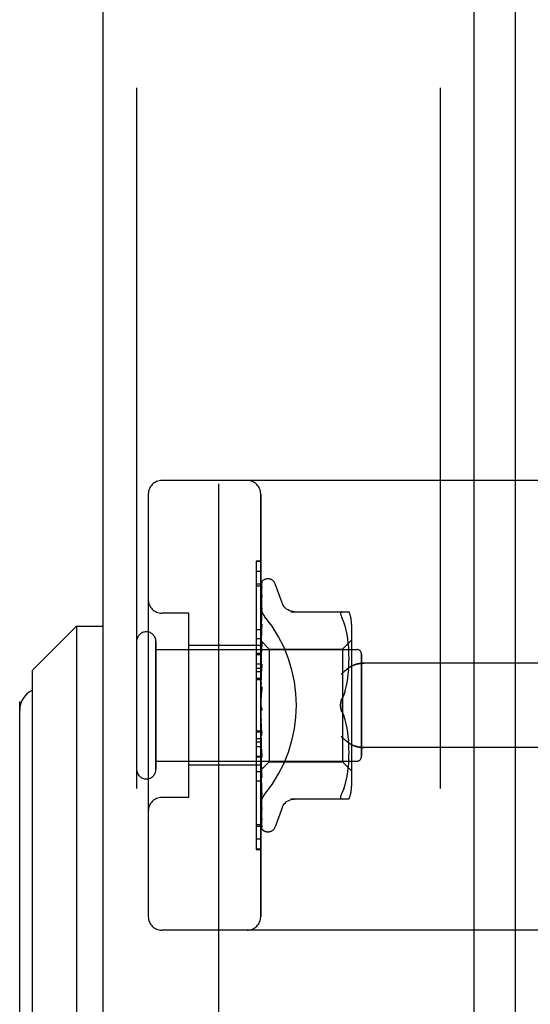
# Model space of a CAD drawing. Header units: inches. Extents: x 0 to 283, y 0 to 183.
# Tile 270 of 278: x 147.25 to 148.38, y 119.53 to 121.72. Entities that reach past the tile are written whole.
import ezdxf

# ---------------------------------------------------------------- set-up
doc = ezdxf.new("R2010")
doc.units = ezdxf.units.IN
doc.header["$LTSCALE"] = 15.583333
doc.header["$MEASUREMENT"] = 0
doc.linetypes.add('HIDDEN', pattern=[0.2, 0.1, -0.1])
doc.layers.get('0').update_dxf_attribs({"linetype": 'CONTINUOUS'})
for name, color, linetype in [('DEFAULT_2', 8, 'HIDDEN'), ('DIMENSIONS', 7, 'CONTINUOUS'), ('LEFTHAND_DOOR_ASSEMBLY', 7, 'CONTINUOUS'), ('RIGHTHAND_DOOR_ASSEMBLY', 7, 'CONTINUOUS')]:
    doc.layers.add(name, color=color, linetype=linetype)
doc.styles.get("Standard").update_dxf_attribs({"font": 'arial.ttf'})
doc.dimstyles.new('DIMSTYLE_1', dxfattribs={"dimtxt": 1.25, "dimasz": 1.666667, "dimexe": 0.09, "dimexo": 0.07, "dimgap": 0.0375, "dimtad": 0, "dimtih": 1, "dimtoh": 1, "dimzin": 4, "dimdsep": 46, "dimtxsty": 'Standard', "dimblk": '_FILLED', "dimblk1": '_FILLED', "dimblk2": '_FILLED', "dimcen": 0.09, "dimadec": 3, "dimazin": 1, "dimtfac": 1, "dimtdec": 3, "dimtofl": 0, "dimtmove": 0, "dimatfit": 3, "dimldrblk": '_FILLED', "dimfxl": 0, "dimtolj": 1, "dimtzin": 4, "dimarcsym": 0})

# ---------------------------------------------------------------- blocks, each defined once
blk = doc.blocks.new('_FILLED')
at = {"color": 0, "linetype": 'ByBlock'}
blk.add_solid([(0, 0), (-1, 0.2), (-1, -0.2)], dxfattribs=at)
blk = doc.blocks.new('*D12')
at = {"layer": 'DIMENSIONS', "color": 2, "linetype": 'Continuous'}
for p, q in [((147.4377, 125.072), (143.3374, 125.072)), ((144.8374, 125.072), (144.8374, 90.322)), ((144.8374, 53.072), (144.8374, 87.822)), ((147.4487, 53.072), (143.3374, 53.072))]:
    blk.add_line(p, q, dxfattribs=at)
at = {"layer": 'DIMENSIONS', "color": 2, "linetype": 'Continuous', "xscale": 1.6666666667, "yscale": 1.6666666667, "zscale": 1.6666666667}
for p, rotation in [((144.8374, 125.072), 90), ((144.8374, 53.072), 270)]:
    blk.add_blockref('_FILLED', p, dxfattribs=dict(at, rotation=rotation))
at = {"layer": 'DIMENSIONS', "color": 2, "linetype": 'Continuous', "insert": (144.8374, 89.697), "char_height": 1.25, "width": 4.36803, "attachment_point": 2, "line_spacing_factor": 0.9}
blk.add_mtext('72.00', dxfattribs=at)

msp = doc.modelspace()

# ---------------------------------------------------------------- linework, layer by layer
at = {"layer": 'DEFAULT_2', "color": 8, "linetype": 'HIDDEN'}
msp.add_line((147.6879, 123.8064), (147.6879, 54.3375), dxfattribs=at)
at = {"layer": 'LEFTHAND_DOOR_ASSEMBLY', "color": 8, "linetype": 'HIDDEN'}
for p, q in [((147.5054, 124.687), (147.5054, 53.457)), ((148.1804, 124.687), (148.1804, 53.457)), ((148.9794, 120.697), (147.5614, 120.697)), ((147.5314, 120.667), (147.5314, 119.727)), ((147.7814, 119.727), (147.7814, 120.667)), ((147.7714, 120.4948), (147.7714, 120.0841)), ((147.7814, 120.4948), (147.7714, 120.4948)), ((147.7814, 120.4663), (147.7714, 120.4663)), ((147.6214, 120.402), (147.5614, 120.402)), ((147.6214, 119.992), (147.6214, 120.402)), ((147.5484, 120.055), (147.5484, 120.339)), ((147.7814, 120.33), (147.6214, 120.33)), ((147.7814, 120.345), (147.7714, 120.345)), ((147.5484, 120.321), (147.9954, 120.321)), ((148.0054, 120.083), (148.0054, 120.311)), ((147.7814, 120.2889), (147.7714, 120.2889)), ((148.9794, 120.2907), (148.0118, 120.2907)), ((147.7814, 120.2788), (147.7714, 120.2788)), ((147.7814, 120.2717), (147.7714, 120.2717)), ((147.7814, 120.2566), (147.7714, 120.2566)), ((147.7714, 120.1403), (147.7814, 120.1403)), ((147.7714, 120.0841), (147.7814, 120.0841)), ((148.9794, 120.1032), (148.0118, 120.1032)), ((147.5484, 120.073), (147.9954, 120.073)), ((147.7814, 120.064), (147.6214, 120.064)), ((147.7714, 120.0836), (147.7714, 119.8764)), ((147.7814, 120.0836), (147.7714, 120.0836)), ((147.7814, 120.082), (147.7714, 120.082)), ((147.7814, 120.0286), (147.7714, 120.0286)), ((147.6214, 119.992), (147.5614, 119.992)), ((147.7714, 119.9317), (147.7814, 119.9317)), ((147.7814, 119.8772), (147.7714, 119.8772)), ((147.7714, 119.8764), (147.7814, 119.8764)), ((148.9794, 119.697), (147.5614, 119.697))]:
    msp.add_line(p, q, dxfattribs=at)
for points in [[(147.7902, 120.395), (147.7897, 120.3955), (147.7893, 120.3961), (147.7888, 120.3968), (147.7884, 120.3974), (147.7879, 120.398), (147.7875, 120.3987), (147.7871, 120.3994), (147.7867, 120.4001), (147.7862, 120.4008), (147.7859, 120.4015), (147.7855, 120.4022), (147.7851, 120.4029), (147.7848, 120.4037), (147.7844, 120.4044), (147.7841, 120.4052), (147.7838, 120.406), (147.7835, 120.4067), (147.7833, 120.4075), (147.783, 120.4083), (147.7828, 120.4091), (147.7826, 120.4099), (147.7824, 120.4107), (147.7822, 120.4114), (147.782, 120.4122), (147.7819, 120.413), (147.7817, 120.4138), (147.7816, 120.4146), (147.7816, 120.4153), (147.7815, 120.4161), (147.7814, 120.4169), (147.7814, 120.4176), (147.7814, 120.4184)], [(147.9606, 120.2657), (147.9611, 120.2663), (147.9617, 120.2669), (147.9622, 120.2674), (147.9627, 120.268), (147.9633, 120.2686), (147.9639, 120.2691), (147.9644, 120.2697), (147.965, 120.2703), (147.9656, 120.2708), (147.9662, 120.2714), (147.9668, 120.272), (147.9675, 120.2725), (147.9681, 120.2731), (147.9687, 120.2736), (147.9694, 120.2742), (147.97, 120.2747), (147.9707, 120.2753), (147.9713, 120.2758), (147.972, 120.2763), (147.9726, 120.2769), (147.9733, 120.2774), (147.974, 120.2779), (147.9746, 120.2784), (147.9753, 120.2789), (147.9759, 120.2794), (147.9766, 120.2799), (147.9773, 120.2803), (147.9779, 120.2808), (147.9786, 120.2812), (147.9792, 120.2817), (147.9799, 120.2821), (147.9806, 120.2825), (147.9812, 120.2829), (147.9818, 120.2833)], [(148.0118, 120.2907), (148.0106, 120.2907), (148.0093, 120.2907), (148.008, 120.2906), (148.0068, 120.2906), (148.0055, 120.2905), (148.0043, 120.2903), (148.0031, 120.2902), (148.0019, 120.2901), (148.0007, 120.2899), (147.9995, 120.2897), (147.9984, 120.2895), (147.9973, 120.2893), (147.9962, 120.289), (147.9951, 120.2888), (147.9941, 120.2885), (147.9931, 120.2882), (147.9921, 120.2879), (147.9912, 120.2876), (147.9902, 120.2873), (147.9894, 120.287), (147.9885, 120.2866), (147.9876, 120.2863), (147.9868, 120.286), (147.986, 120.2856), (147.9853, 120.2852), (147.9845, 120.2849), (147.9838, 120.2845), (147.9831, 120.2841), (147.9825, 120.2837), (147.9818, 120.2833)], [(147.9818, 120.1106), (147.9812, 120.111), (147.9806, 120.1114), (147.9799, 120.1119), (147.9792, 120.1123), (147.9786, 120.1127), (147.9779, 120.1132), (147.9773, 120.1137), (147.9766, 120.1141), (147.9759, 120.1146), (147.9753, 120.1151), (147.9746, 120.1156), (147.974, 120.1161), (147.9733, 120.1166), (147.9726, 120.1171), (147.972, 120.1176), (147.9713, 120.1182), (147.9707, 120.1187), (147.97, 120.1192), (147.9694, 120.1198), (147.9687, 120.1203), (147.9681, 120.1209), (147.9675, 120.1214), (147.9668, 120.122), (147.9662, 120.1226), (147.9656, 120.1231), (147.965, 120.1237), (147.9644, 120.1243), (147.9639, 120.1248), (147.9633, 120.1254), (147.9627, 120.126), (147.9622, 120.1265), (147.9617, 120.1271), (147.9611, 120.1277), (147.9606, 120.1282)], [(147.9818, 120.1106), (147.9825, 120.1102), (147.9831, 120.1099), (147.9838, 120.1095), (147.9845, 120.1091), (147.9853, 120.1087), (147.986, 120.1084), (147.9868, 120.108), (147.9876, 120.1077), (147.9885, 120.1073), (147.9894, 120.107), (147.9902, 120.1067), (147.9912, 120.1064), (147.9921, 120.1061), (147.9931, 120.1058), (147.9941, 120.1055), (147.9951, 120.1052), (147.9962, 120.105), (147.9973, 120.1047), (147.9984, 120.1045), (147.9995, 120.1043), (148.0007, 120.1041), (148.0019, 120.1039), (148.0031, 120.1038), (148.0043, 120.1036), (148.0055, 120.1035), (148.0068, 120.1034), (148.008, 120.1033), (148.0093, 120.1033), (148.0106, 120.1032), (148.0118, 120.1032)], [(147.7814, 119.9756), (147.7814, 119.9764), (147.7814, 119.9771), (147.7815, 119.9779), (147.7816, 119.9786), (147.7816, 119.9794), (147.7817, 119.9802), (147.7819, 119.981), (147.782, 119.9817), (147.7822, 119.9825), (147.7824, 119.9833), (147.7826, 119.9841), (147.7828, 119.9849), (147.783, 119.9857), (147.7833, 119.9864), (147.7835, 119.9872), (147.7838, 119.988), (147.7841, 119.9888), (147.7844, 119.9895), (147.7848, 119.9903), (147.7851, 119.991), (147.7855, 119.9918), (147.7859, 119.9925), (147.7862, 119.9932), (147.7867, 119.9939), (147.7871, 119.9946), (147.7875, 119.9953), (147.7879, 119.9959), (147.7884, 119.9966), (147.7888, 119.9972), (147.7893, 119.9978), (147.7897, 119.9984), (147.7902, 119.999)]]:
    msp.add_lwpolyline(points, dxfattribs=at)
for centre, radius, start, end in [((147.5614, 120.667), 0.03, 90, 180), ((147.7514, 120.667), 0.03, 0, 90), ((147.5614, 120.432), 0.03, 180, 270), ((147.5269, 120.339), 0.0215, 360, 180), ((147.9954, 120.311), 0.01, 360, 90), ((147.9954, 120.083), 0.01, 270, 0), ((147.5269, 120.055), 0.0215, 180, 0), ((147.5614, 119.962), 0.03, 90, 180), ((147.5614, 119.727), 0.03, 180, 270), ((147.7514, 119.727), 0.03, 270, 360)]:
    msp.add_arc(centre, radius, start, end, dxfattribs=at)
msp.add_ellipse((147.5484, 120.197), major_axis=(0, 0.3125), ratio=1, start_param=-2.256904, end_param=-0.884689, dxfattribs=at)
at = {"layer": 'RIGHTHAND_DOOR_ASSEMBLY', "color": 7, "linetype": 'Continuous'}
for p, q in [((148.3475, 124.709), (148.3475, 53.435)), ((147.2729, 120.2747), (147.3714, 120.3732)), ((147.3714, 120.3732), (147.3714, 119.2708)), ((147.3714, 120.3732), (147.4304, 120.3732)), ((147.2729, 120.2747), (147.2729, 119.3692)), ((147.2454, 119.4381), (147.2454, 120.2058))]:
    msp.add_line(p, q, dxfattribs=at)
at = {"layer": 'RIGHTHAND_DOOR_ASSEMBLY', "color": 3, "linetype": 'Continuous'}
for p, q in [((147.4304, 124.687), (147.4304, 53.457)), ((148.2554, 124.687), (148.2554, 53.457))]:
    msp.add_line(p, q, dxfattribs=at)
at = {"layer": 'RIGHTHAND_DOOR_ASSEMBLY', "color": 8, "linetype": 'HIDDEN'}
for p, q in [((147.5054, 124.687), (147.5054, 53.457)), ((148.1804, 124.687), (148.1804, 53.457)), ((148.9794, 120.697), (147.5614, 120.697)), ((147.5314, 120.667), (147.5314, 119.727)), ((147.7814, 120.667), (147.7814, 119.727)), ((147.7714, 120.5176), (147.7714, 120.3103)), ((147.7814, 120.5176), (147.7714, 120.5176)), ((147.7814, 120.5168), (147.7714, 120.5168)), ((147.7979, 120.4782), (147.7971, 120.4782)), ((147.7814, 120.4623), (147.7714, 120.4623)), ((147.7822, 120.3398), (147.7841, 120.4686)), ((147.7822, 120.3398), (147.7841, 120.468)), ((147.7822, 120.3346), (147.784, 120.4594)), ((147.784, 120.4585), (147.7834, 120.4573)), ((147.7848, 120.4709), (147.7844, 120.4702)), ((147.829, 120.425), (147.8136, 120.4673)), ((147.7822, 120.3246), (147.784, 120.4407)), ((147.7822, 120.3244), (147.784, 120.4378)), ((147.784, 120.4407), (147.7841, 120.4411)), ((147.784, 120.4378), (147.7841, 120.4383)), ((147.7822, 120.3099), (147.784, 120.4131)), ((147.7841, 120.4132), (147.7833, 120.4071)), ((147.784, 120.4132), (147.7841, 120.4132)), ((147.6214, 120.402), (147.5614, 120.402)), ((147.6214, 119.992), (147.6214, 120.402)), ((147.7822, 120.3095), (147.784, 120.4092)), ((147.7833, 120.4071), (147.7824, 120.4001)), ((147.784, 120.4092), (147.7841, 120.4093)), ((147.8487, 120.4053), (147.9779, 120.4053)), ((147.9661, 120.3823), (147.9625, 120.3907)), ((147.7833, 120.3705), (147.782, 120.3583)), ((147.7822, 120.2911), (147.784, 120.3778)), ((147.7822, 120.2907), (147.784, 120.373)), ((147.784, 120.3776), (147.7833, 120.3705)), ((147.784, 120.3778), (147.784, 120.3776)), ((147.9692, 120.3734), (147.9661, 120.3823)), ((147.9717, 120.3641), (147.9692, 120.3735)), ((147.9834, 120.3766), (147.9834, 120.0174)), ((147.7714, 120.3654), (147.7814, 120.3654)), ((147.782, 120.3583), (147.7814, 120.352)), ((147.9737, 120.3545), (147.9717, 120.3641)), ((147.9752, 120.345), (147.9737, 120.3546)), ((147.5484, 120.339), (147.5484, 120.055)), ((147.7814, 120.33), (147.6214, 120.33)), ((147.7814, 120.3412), (147.8004, 120.3222)), ((147.7814, 120.3377), (147.7822, 120.3347)), ((147.784, 120.3356), (147.7814, 120.3075)), ((147.7814, 120.3325), (147.7822, 120.3346)), ((147.7814, 120.3291), (147.7822, 120.3246)), ((147.7822, 120.3398), (147.7822, 120.3398)), ((147.7822, 120.3398), (147.7822, 120.3398)), ((147.7822, 120.2688), (147.784, 120.3359)), ((147.7822, 120.3347), (147.7822, 120.3346)), ((147.7822, 120.3346), (147.7822, 120.3347)), ((147.7822, 120.2683), (147.784, 120.3304)), ((147.784, 120.3359), (147.784, 120.3356)), ((147.9634, 120.3222), (147.9834, 120.3422)), ((147.9763, 120.3356), (147.9752, 120.345)), ((147.9771, 120.3267), (147.9763, 120.3356)), ((147.9775, 120.318), (147.9771, 120.3267)), ((147.5484, 120.321), (147.9954, 120.321)), ((147.7814, 120.312), (147.7714, 120.312)), ((147.7714, 120.3103), (147.7814, 120.3103)), ((147.7714, 120.3099), (147.7714, 119.8992)), ((147.7814, 120.3099), (147.7714, 120.3099)), ((147.7814, 120.3207), (147.7822, 120.3244)), ((147.7814, 120.3158), (147.7822, 120.3099)), ((147.7814, 120.3045), (147.7822, 120.3096)), ((147.7822, 120.3246), (147.7822, 120.3244)), ((147.7822, 120.3244), (147.7822, 120.3246)), ((147.7822, 120.3099), (147.7822, 120.3096)), ((147.7822, 120.3095), (147.7822, 120.3099)), ((147.8004, 120.3222), (147.8004, 120.0717)), ((147.8004, 120.3222), (147.9634, 120.3222)), ((147.9634, 120.3222), (147.9634, 120.0717)), ((147.9778, 120.3096), (147.9775, 120.3181)), ((147.9779, 120.3013), (147.9778, 120.3098)), ((148.0054, 120.311), (148.0054, 120.083)), ((147.7814, 120.2982), (147.7822, 120.2912)), ((147.7814, 120.2843), (147.7822, 120.2907)), ((147.784, 120.2886), (147.7814, 120.2591)), ((147.7822, 120.2907), (147.7822, 120.2912)), ((147.7822, 120.2911), (147.7822, 120.2907)), ((147.7822, 120.2439), (147.784, 120.2889)), ((147.7822, 120.2434), (147.784, 120.2829)), ((147.784, 120.2889), (147.784, 120.2886)), ((147.977, 120.2754), (147.9776, 120.2845)), ((147.9775, 120.2843), (147.9778, 120.2931)), ((147.9778, 120.2929), (147.9779, 120.3015)), ((148.9794, 120.2907), (148.0118, 120.2907)), ((147.7814, 120.2769), (147.7822, 120.269)), ((147.7814, 120.261), (147.7822, 120.2685)), ((147.7822, 120.2687), (147.7822, 120.269)), ((147.7822, 120.2688), (147.7822, 120.2685)), ((147.7822, 120.2683), (147.7822, 120.2687)), ((147.9751, 120.257), (147.9763, 120.2665)), ((147.9763, 120.2663), (147.9771, 120.2756)), ((147.7814, 120.2536), (147.7714, 120.2536)), ((147.7814, 120.2527), (147.7822, 120.2442)), ((147.7814, 120.2354), (147.7822, 120.2437)), ((147.784, 120.2384), (147.7814, 120.2084)), ((147.7822, 120.2434), (147.7822, 120.2442)), ((147.7822, 120.2439), (147.7822, 120.2437)), ((147.9692, 120.229), (147.9717, 120.2383)), ((147.9717, 120.2382), (147.9737, 120.2477)), ((147.9736, 120.2476), (147.9752, 120.2572)), ((147.7814, 120.2265), (147.7822, 120.2177)), ((147.7822, 120.2165), (147.784, 120.2319)), ((147.9625, 120.2116), (147.9661, 120.2201)), ((147.7814, 120.1993), (147.7822, 120.1904)), ((147.7814, 120.1935), (147.7816, 120.1931)), ((147.7814, 120.181), (147.7822, 120.1899)), ((147.7814, 120.1719), (147.7822, 120.1634)), ((147.7822, 120.1917), (147.7829, 120.1907)), ((147.9625, 120.1824), (147.9661, 120.1738)), ((147.9692, 120.1649), (147.9661, 120.1738)), ((147.7814, 120.1542), (147.7822, 120.1629)), ((147.784, 120.1302), (147.7814, 120.1601)), ((147.784, 120.1362), (147.7822, 120.1638)), ((147.7822, 120.1638), (147.7822, 120.1629)), ((147.7822, 120.1632), (147.7822, 120.1634)), ((147.784, 120.13), (147.7822, 120.1632)), ((147.9717, 120.1556), (147.9692, 120.165)), ((147.9737, 120.1462), (147.9717, 120.1557)), ((147.7814, 120.1373), (147.7714, 120.1373)), ((147.7814, 120.1455), (147.7822, 120.1376)), ((147.7814, 120.1289), (147.7822, 120.1371)), ((147.7822, 120.1378), (147.7822, 120.1371)), ((147.784, 120.0868), (147.7822, 120.1378)), ((147.7822, 120.1373), (147.7822, 120.1376)), ((147.784, 120.0811), (147.7822, 120.1373)), ((147.784, 120.1302), (147.784, 120.13)), ((147.9752, 120.1368), (147.9736, 120.1463)), ((147.9763, 120.1275), (147.9751, 120.137)), ((147.7814, 120.1223), (147.7714, 120.1223)), ((147.7814, 120.1151), (147.7714, 120.1151)), ((147.7814, 120.1209), (147.7822, 120.114)), ((147.7814, 120.106), (147.7822, 120.1135)), ((147.7814, 120.1103), (147.784, 120.0813)), ((147.7822, 120.1141), (147.7822, 120.1135)), ((147.784, 120.0416), (147.7822, 120.1141)), ((147.7822, 120.1136), (147.7822, 120.114)), ((147.784, 120.0364), (147.7822, 120.1136)), ((147.9771, 120.1183), (147.9763, 120.1276)), ((147.9776, 120.1095), (147.977, 120.1185)), ((147.9778, 120.1009), (147.9775, 120.1097)), ((147.7814, 120.105), (147.7714, 120.105)), ((147.7814, 120.0991), (147.7822, 120.0933)), ((147.7814, 120.0865), (147.7822, 120.093)), ((147.7822, 120.0934), (147.7822, 120.093)), ((147.784, 120.002), (147.7822, 120.0934)), ((147.7822, 120.093), (147.7822, 120.0933)), ((147.784, 119.9976), (147.7822, 120.093)), ((147.9775, 120.0758), (147.9778, 120.0843)), ((147.9779, 120.0925), (147.9778, 120.1011)), ((147.9778, 120.0842), (147.9779, 120.0926)), ((148.9794, 120.1032), (148.0118, 120.1032)), ((147.5484, 120.073), (147.9954, 120.073)), ((147.7814, 120.064), (147.6214, 120.064)), ((147.7814, 120.0808), (147.7822, 120.0764)), ((147.7814, 120.0709), (147.7822, 120.0761)), ((147.7814, 120.0667), (147.7822, 120.0639)), ((147.7814, 120.0599), (147.7822, 120.0637)), ((147.7822, 120.0765), (147.7822, 120.0761)), ((147.784, 119.9694), (147.7822, 120.0765)), ((147.7822, 120.0762), (147.7822, 120.0764)), ((147.784, 119.966), (147.7822, 120.0762)), ((147.7822, 120.0535), (147.8004, 120.0717)), ((147.7822, 120.0639), (147.7822, 120.0637)), ((147.784, 119.9451), (147.7822, 120.0639)), ((147.7822, 120.0637), (147.7822, 120.0639)), ((147.784, 119.9428), (147.7822, 120.0637)), ((147.784, 120.0813), (147.784, 120.0811)), ((147.8004, 120.0717), (147.9634, 120.0717)), ((147.9634, 120.0717), (147.9834, 120.0517)), ((147.9763, 120.0583), (147.9771, 120.0673)), ((147.9771, 120.0672), (147.9775, 120.076)), ((147.7814, 120.049), (147.7714, 120.049)), ((147.7814, 120.0539), (147.7822, 120.056)), ((147.7814, 120.0528), (147.7822, 120.0535)), ((147.7822, 120.0562), (147.7822, 120.056)), ((147.7841, 119.9288), (147.7822, 120.0562)), ((147.7822, 120.0561), (147.7822, 120.0561)), ((147.7841, 119.9244), (147.7822, 120.0535)), ((147.7828, 120.0486), (147.784, 120.0366)), ((147.9737, 120.0394), (147.9752, 120.049)), ((147.9752, 120.049), (147.9763, 120.0584)), ((147.7814, 120.0217), (147.782, 120.0157)), ((147.784, 120.0366), (147.784, 120.0364)), ((147.9661, 120.0117), (147.9692, 120.0206)), ((147.9692, 120.0205), (147.9717, 120.0299)), ((147.9717, 120.0299), (147.9737, 120.0395)), ((147.782, 120.0157), (147.7828, 120.0081)), ((147.784, 119.9976), (147.784, 119.9976)), ((147.9661, 120.0117), (147.9625, 120.0032)), ((147.6214, 119.992), (147.5614, 119.992)), ((147.9779, 119.9887), (147.8487, 119.9887)), ((147.7841, 119.9658), (147.784, 119.966)), ((147.829, 119.969), (147.8136, 119.9267)), ((147.7842, 119.9442), (147.784, 119.9451)), ((147.7841, 119.9421), (147.784, 119.9428)), ((147.7814, 119.9276), (147.7714, 119.9276)), ((147.7855, 119.9205), (147.7857, 119.9203)), ((147.7979, 119.9157), (147.7971, 119.9157)), ((147.7814, 119.8992), (147.7714, 119.8992)), ((148.9794, 119.697), (147.5614, 119.697))]:
    msp.add_line(p, q, dxfattribs=at)
for points in [[(147.7847, 120.4713), (147.7843, 120.4705), (147.7837, 120.4692), (147.7832, 120.4678), (147.7827, 120.4663), (147.7822, 120.4648), (147.7818, 120.4632), (147.7814, 120.4615)], [(147.7844, 120.4702), (147.7841, 120.4699), (147.7838, 120.4695), (147.7835, 120.469), (147.7832, 120.4686), (147.7829, 120.4681), (147.7826, 120.4675), (147.7823, 120.4669), (147.782, 120.4663), (147.7818, 120.4657), (147.7815, 120.465), (147.7814, 120.4648)], [(147.7822, 120.4692), (147.7822, 120.469), (147.7818, 120.4682), (147.7814, 120.4672)], [(147.7842, 120.4605), (147.7839, 120.4591), (147.7834, 120.4571), (147.7829, 120.455), (147.7825, 120.4529), (147.7821, 120.4506), (147.7817, 120.4484), (147.7814, 120.4466)], [(147.7834, 120.4573), (147.7831, 120.4568), (147.7828, 120.4563), (147.7825, 120.4557), (147.7823, 120.4552), (147.782, 120.4545), (147.7817, 120.4539), (147.7815, 120.4532), (147.7814, 120.453)], [(147.7843, 120.4589), (147.7843, 120.459), (147.7843, 120.459), (147.7843, 120.459), (147.7842, 120.4588), (147.784, 120.4585)], [(147.784, 120.4686), (147.7841, 120.4692), (147.7842, 120.4698), (147.7843, 120.4704), (147.7845, 120.4709), (147.7847, 120.4713)], [(147.784, 120.468), (147.7841, 120.4684), (147.7842, 120.469), (147.7843, 120.4696), (147.7844, 120.4701), (147.7846, 120.4705), (147.7847, 120.4707), (147.7848, 120.4709), (147.7849, 120.4709)], [(147.784, 120.4594), (147.7841, 120.4598), (147.7841, 120.4603), (147.7842, 120.4605)], [(147.784, 120.4576), (147.7841, 120.4581), (147.7841, 120.4585), (147.7842, 120.4588), (147.7843, 120.4589)], [(147.7849, 120.4709), (147.7849, 120.4709), (147.7848, 120.4709)], [(147.7841, 120.4411), (147.7838, 120.4391), (147.7833, 120.4363), (147.7829, 120.4335), (147.7825, 120.4306), (147.782, 120.4277), (147.7817, 120.4247), (147.7814, 120.4228)], [(147.7829, 120.4356), (147.7825, 120.4349), (147.7822, 120.4342), (147.7819, 120.4334), (147.7816, 120.4326), (147.7814, 120.4322)], [(147.7841, 120.4383), (147.7841, 120.4383), (147.7841, 120.4382), (147.784, 120.438), (147.7839, 120.4377), (147.7837, 120.4373), (147.7835, 120.4368), (147.7829, 120.4356)], [(147.7814, 120.4184), (147.7814, 120.4176), (147.7814, 120.4169), (147.7815, 120.4161), (147.7816, 120.4153), (147.7816, 120.4146), (147.7817, 120.4138), (147.7819, 120.413), (147.782, 120.4122), (147.7822, 120.4114), (147.7824, 120.4107), (147.7826, 120.4099), (147.7828, 120.4091), (147.783, 120.4083), (147.7833, 120.4075), (147.7835, 120.4067), (147.7838, 120.406), (147.7841, 120.4052), (147.7844, 120.4044), (147.7848, 120.4037), (147.7851, 120.4029), (147.7855, 120.4022), (147.7859, 120.4015), (147.7862, 120.4008), (147.7867, 120.4001), (147.7871, 120.3994), (147.7875, 120.3987), (147.7879, 120.398), (147.7884, 120.3974), (147.7888, 120.3968), (147.7893, 120.3961), (147.7897, 120.3955), (147.7902, 120.395)], [(147.8565, 120.4053), (147.8529, 120.4056), (147.8492, 120.4063), (147.8456, 120.4074), (147.8423, 120.4091), (147.8391, 120.4111), (147.8363, 120.4135), (147.8337, 120.4163), (147.8316, 120.4193), (147.8299, 120.4226), (147.8291, 120.4245)], [(147.7841, 120.4093), (147.7841, 120.4093), (147.784, 120.4092), (147.784, 120.4089), (147.7838, 120.4085), (147.7836, 120.4079), (147.7833, 120.4074), (147.783, 120.4067), (147.7827, 120.406), (147.7824, 120.4052), (147.782, 120.4044), (147.7817, 120.4035), (147.7814, 120.4028)], [(147.7824, 120.4001), (147.782, 120.3965), (147.7814, 120.3909)], [(147.9625, 120.4053), (147.9612, 120.4051), (147.9603, 120.4046), (147.9596, 120.4038), (147.9592, 120.4027), (147.9591, 120.4014), (147.9592, 120.3999), (147.9596, 120.398), (147.9603, 120.3959), (147.9612, 120.3935), (147.9625, 120.3907)], [(147.784, 120.373), (147.784, 120.3728), (147.784, 120.3725), (147.7839, 120.3721), (147.7837, 120.3716), (147.7835, 120.371), (147.7832, 120.3703), (147.7829, 120.3696), (147.7822, 120.3682)], [(147.7822, 120.3682), (147.7819, 120.3674), (147.7816, 120.3666), (147.7814, 120.3662)], [(147.7814, 120.3412), (147.7816, 120.3409), (147.7818, 120.3406), (147.782, 120.3402), (147.7822, 120.3398)], [(147.7814, 120.3409), (147.7817, 120.3405), (147.7819, 120.3403), (147.7821, 120.3401), (147.7822, 120.3399), (147.7822, 120.3398), (147.7822, 120.3398)], [(147.7814, 120.3402), (147.7817, 120.34), (147.7819, 120.3399), (147.7821, 120.3398), (147.7822, 120.3397), (147.7822, 120.3398), (147.7822, 120.3398)], [(147.7814, 120.3394), (147.7816, 120.3396), (147.7818, 120.3397), (147.782, 120.3398), (147.7822, 120.3398)], [(147.7814, 120.3363), (147.7817, 120.3359), (147.7819, 120.3355), (147.7821, 120.3352), (147.7822, 120.3349), (147.7822, 120.3347), (147.7822, 120.3347)], [(147.7814, 120.3344), (147.7817, 120.3343), (147.7819, 120.3343), (147.7821, 120.3343), (147.7822, 120.3344), (147.7822, 120.3346)], [(147.7814, 120.3267), (147.7817, 120.3262), (147.7819, 120.3258), (147.7821, 120.3253), (147.7822, 120.325), (147.7822, 120.3247), (147.7822, 120.3246)], [(147.7828, 120.3265), (147.7821, 120.325), (147.7818, 120.3243), (147.7814, 120.3235)], [(147.784, 120.3304), (147.784, 120.3303), (147.784, 120.3298), (147.7839, 120.3293), (147.7837, 120.3286), (147.7834, 120.328), (147.7831, 120.3272), (147.7828, 120.3265)], [(147.7814, 120.3236), (147.7817, 120.3237), (147.7819, 120.3237), (147.7821, 120.3239), (147.7822, 120.3241), (147.7822, 120.3244)], [(147.7814, 120.3124), (147.7817, 120.3119), (147.7819, 120.3113), (147.7821, 120.3108), (147.7822, 120.3104), (147.7822, 120.31), (147.7822, 120.3099)], [(147.7814, 120.3083), (147.7817, 120.3084), (147.7819, 120.3086), (147.7821, 120.3089), (147.7822, 120.3092), (147.7822, 120.3095)], [(147.7814, 120.2939), (147.7817, 120.2933), (147.7819, 120.2928), (147.7821, 120.2922), (147.7822, 120.2917), (147.7822, 120.2912), (147.7822, 120.2911)], [(147.7814, 120.2889), (147.7817, 120.2892), (147.7819, 120.2895), (147.7821, 120.2898), (147.7822, 120.2902), (147.7822, 120.2907)], [(147.784, 120.2829), (147.784, 120.2823), (147.7839, 120.2816), (147.7836, 120.2809), (147.7834, 120.2802), (147.7831, 120.2796), (147.7828, 120.2789), (147.7824, 120.2783), (147.7821, 120.2777), (147.7818, 120.2771), (147.7815, 120.2765), (147.7814, 120.2763)], [(147.9818, 120.2833), (147.9812, 120.2829), (147.9806, 120.2825), (147.9799, 120.2821), (147.9792, 120.2817), (147.9786, 120.2812), (147.9779, 120.2808), (147.9773, 120.2803), (147.9766, 120.2799), (147.9759, 120.2794), (147.9753, 120.2789), (147.9746, 120.2784), (147.974, 120.2779), (147.9733, 120.2774), (147.9726, 120.2769), (147.972, 120.2763), (147.9713, 120.2758), (147.9707, 120.2753), (147.97, 120.2747), (147.9694, 120.2742), (147.9687, 120.2736), (147.9681, 120.2731), (147.9675, 120.2725), (147.9668, 120.272), (147.9662, 120.2714), (147.9656, 120.2708), (147.965, 120.2703), (147.9644, 120.2697), (147.9639, 120.2691), (147.9633, 120.2686), (147.9627, 120.268), (147.9622, 120.2674), (147.9617, 120.2669), (147.9611, 120.2663), (147.9606, 120.2657)], [(147.9818, 120.2833), (147.9825, 120.2837), (147.9831, 120.2841), (147.9838, 120.2845), (147.9845, 120.2849), (147.9853, 120.2852), (147.986, 120.2856), (147.9868, 120.286), (147.9876, 120.2863), (147.9885, 120.2866), (147.9894, 120.287), (147.9902, 120.2873), (147.9912, 120.2876), (147.9921, 120.2879), (147.9931, 120.2882), (147.9941, 120.2885), (147.9951, 120.2888), (147.9962, 120.289), (147.9973, 120.2893), (147.9984, 120.2895), (147.9995, 120.2897), (148.0007, 120.2899), (148.0019, 120.2901), (148.0031, 120.2902), (148.0043, 120.2903), (148.0055, 120.2905), (148.0068, 120.2906), (148.008, 120.2906), (148.0093, 120.2907), (148.0106, 120.2907), (148.0118, 120.2907)], [(147.7814, 120.272), (147.7817, 120.2714), (147.7819, 120.2708), (147.7821, 120.2702), (147.7822, 120.2696), (147.7822, 120.269), (147.7822, 120.2688)], [(147.7814, 120.2662), (147.7817, 120.2665), (147.7819, 120.2669), (147.782, 120.2673), (147.7821, 120.2677), (147.7822, 120.2682), (147.7822, 120.2683)], [(147.7814, 120.2473), (147.7817, 120.2467), (147.7819, 120.2461), (147.7821, 120.2454), (147.7822, 120.2448), (147.7822, 120.2442), (147.7822, 120.2439)], [(147.7814, 120.241), (147.7817, 120.2414), (147.7819, 120.2419), (147.7821, 120.2425), (147.7822, 120.243), (147.7822, 120.2434)], [(147.784, 120.232), (147.784, 120.2315), (147.7838, 120.2309), (147.7836, 120.2302), (147.7833, 120.2297), (147.7831, 120.2291), (147.7828, 120.2287), (147.7825, 120.2283), (147.7823, 120.2279), (147.782, 120.2275), (147.7818, 120.2271), (147.7815, 120.2267), (147.7814, 120.2266)], [(147.7814, 120.2208), (147.7817, 120.2202), (147.7819, 120.2196), (147.7821, 120.219), (147.7822, 120.2184), (147.7822, 120.2177), (147.7822, 120.2171)], [(147.7814, 120.2142), (147.7817, 120.2147), (147.7819, 120.2153), (147.7821, 120.2159), (147.7822, 120.2165)], [(147.7822, 120.2165), (147.7822, 120.2171), (147.7822, 120.2177)], [(147.9692, 120.2291), (147.9661, 120.2202), (147.9625, 120.2116)], [(147.9591, 120.197), (147.9591, 120.1994), (147.9594, 120.2018), (147.9599, 120.2043), (147.9606, 120.2068), (147.9615, 120.2092), (147.9625, 120.2116)], [(147.96, 120.2046), (147.9597, 120.2031), (147.9594, 120.2016), (147.9592, 120.2), (147.9591, 120.1985), (147.9591, 120.197)], [(147.9591, 120.197), (147.9591, 120.1951), (147.9593, 120.1932), (147.9596, 120.1912), (147.96, 120.1893), (147.9605, 120.1875), (147.9611, 120.1857), (147.9618, 120.184), (147.9625, 120.1824)], [(147.9625, 120.1824), (147.9615, 120.1848), (147.9606, 120.1872), (147.9599, 120.1897), (147.9594, 120.1922), (147.9591, 120.1946), (147.9591, 120.197)], [(147.9625, 120.2116), (147.9619, 120.2103), (147.9614, 120.209), (147.9609, 120.2076), (147.9604, 120.2061)], [(147.7814, 120.1926), (147.7816, 120.1924), (147.7817, 120.1922), (147.7819, 120.192), (147.782, 120.1919), (147.782, 120.1918), (147.7821, 120.1918)], [(147.7814, 120.1868), (147.7817, 120.1874), (147.7819, 120.188), (147.7821, 120.1886), (147.7822, 120.1892), (147.7822, 120.1898), (147.7822, 120.1904)], [(147.7816, 120.1931), (147.7817, 120.1929), (147.7819, 120.1923), (147.7821, 120.1917), (147.7822, 120.1911), (147.7822, 120.1905), (147.7822, 120.1899)], [(147.7829, 120.1907), (147.7828, 120.191), (147.7825, 120.1914), (147.7823, 120.1918), (147.782, 120.1922), (147.7818, 120.1927), (147.7816, 120.1931)], [(147.7821, 120.1918), (147.7822, 120.1916), (147.7822, 120.1916), (147.7823, 120.1916), (147.7823, 120.1915), (147.7824, 120.1914), (147.7824, 120.1914), (147.7825, 120.1913), (147.7826, 120.1912)], [(147.7827, 120.1911), (147.7827, 120.191), (147.7828, 120.1909), (147.7829, 120.1908), (147.783, 120.1907)], [(147.783, 120.1907), (147.7832, 120.1904), (147.7834, 120.19), (147.7836, 120.1895), (147.7838, 120.189), (147.7839, 120.1884), (147.784, 120.1878), (147.784, 120.1872), (147.784, 120.1866)], [(147.7814, 120.1662), (147.7817, 120.1657), (147.7819, 120.1652), (147.7821, 120.1647), (147.7822, 120.1641), (147.7822, 120.1638)], [(147.7814, 120.1597), (147.7817, 120.1604), (147.7819, 120.161), (147.7821, 120.1616), (147.7822, 120.1622), (147.7822, 120.1628), (147.7822, 120.1632)], [(147.7814, 120.1423), (147.7815, 120.1421), (147.7818, 120.1415), (147.7824, 120.1406)], [(147.7814, 120.1401), (147.7817, 120.1397), (147.7819, 120.1393), (147.7821, 120.1388), (147.7822, 120.1382), (147.7822, 120.1378)], [(147.7814, 120.134), (147.7817, 120.1347), (147.7819, 120.1353), (147.7821, 120.1359), (147.7822, 120.1365), (147.7822, 120.1371), (147.7822, 120.1373)], [(147.7824, 120.1406), (147.7827, 120.14), (147.783, 120.1395), (147.7833, 120.1389), (147.7836, 120.1383), (147.7838, 120.1376), (147.7839, 120.1369), (147.784, 120.1363), (147.784, 120.1362)], [(147.9606, 120.1282), (147.9611, 120.1277), (147.9617, 120.1271), (147.9622, 120.1265), (147.9627, 120.126), (147.9633, 120.1254), (147.9639, 120.1248), (147.9644, 120.1243), (147.965, 120.1237), (147.9656, 120.1231), (147.9662, 120.1226), (147.9668, 120.122), (147.9675, 120.1214), (147.9681, 120.1209), (147.9687, 120.1203), (147.9694, 120.1198), (147.97, 120.1192), (147.9707, 120.1187), (147.9713, 120.1182), (147.972, 120.1176), (147.9726, 120.1171), (147.9733, 120.1166), (147.974, 120.1161), (147.9746, 120.1156), (147.9753, 120.1151), (147.9759, 120.1146), (147.9766, 120.1141), (147.9773, 120.1137), (147.9779, 120.1132), (147.9786, 120.1127), (147.9792, 120.1123), (147.9799, 120.1119), (147.9806, 120.1114), (147.9812, 120.111), (147.9818, 120.1106)], [(147.7814, 120.1161), (147.7817, 120.1157), (147.7819, 120.1154), (147.7821, 120.115), (147.7822, 120.1145), (147.7822, 120.1141)], [(147.7814, 120.1106), (147.7817, 120.1112), (147.7819, 120.1118), (147.7821, 120.1124), (147.7822, 120.113), (147.7822, 120.1135), (147.7822, 120.1136)], [(148.0118, 120.1032), (148.0106, 120.1032), (148.0093, 120.1033), (148.008, 120.1033), (148.0068, 120.1034), (148.0055, 120.1035), (148.0043, 120.1036), (148.0031, 120.1038), (148.0019, 120.1039), (148.0007, 120.1041), (147.9995, 120.1043), (147.9984, 120.1045), (147.9973, 120.1047), (147.9962, 120.105), (147.9951, 120.1052), (147.9941, 120.1055), (147.9931, 120.1058), (147.9921, 120.1061), (147.9912, 120.1064), (147.9902, 120.1067), (147.9894, 120.107), (147.9885, 120.1073), (147.9876, 120.1077), (147.9868, 120.108), (147.986, 120.1084), (147.9853, 120.1087), (147.9845, 120.1091), (147.9838, 120.1095), (147.9831, 120.1099), (147.9825, 120.1102), (147.9818, 120.1106)], [(147.7814, 120.0949), (147.7817, 120.0947), (147.7819, 120.0945), (147.7821, 120.0942), (147.7822, 120.0938), (147.7822, 120.0934)], [(147.7814, 120.0936), (147.7817, 120.093), (147.782, 120.0923)], [(147.7814, 120.0903), (147.7817, 120.0909), (147.7819, 120.0914), (147.7821, 120.092), (147.7822, 120.0925), (147.7822, 120.0929), (147.7822, 120.093)], [(147.782, 120.0923), (147.7827, 120.091), (147.783, 120.0903), (147.7834, 120.0895), (147.7836, 120.0888), (147.7838, 120.0881), (147.784, 120.0875), (147.784, 120.0869), (147.784, 120.0868)], [(147.7814, 120.0775), (147.7817, 120.0774), (147.7819, 120.0772), (147.7821, 120.077), (147.7822, 120.0768), (147.7822, 120.0765)], [(147.7814, 120.0739), (147.7817, 120.0744), (147.7819, 120.0749), (147.7821, 120.0753), (147.7822, 120.0757), (147.7822, 120.0761), (147.7822, 120.0762)], [(147.7814, 120.0643), (147.7817, 120.0644), (147.7819, 120.0644), (147.7821, 120.0643), (147.7822, 120.0641), (147.7822, 120.0639)], [(147.7814, 120.0619), (147.7817, 120.0623), (147.7819, 120.0627), (147.7821, 120.0631), (147.7822, 120.0634), (147.7822, 120.0637), (147.7822, 120.0637)], [(147.7814, 120.0636), (147.7816, 120.0612), (147.7828, 120.0486)], [(147.7814, 120.0574), (147.7816, 120.057), (147.7818, 120.0567), (147.782, 120.0564), (147.7822, 120.0561)], [(147.7814, 120.056), (147.7817, 120.0562), (147.7819, 120.0563), (147.7821, 120.0563), (147.7822, 120.0563), (147.7822, 120.0562)], [(147.7814, 120.0547), (147.7817, 120.0551), (147.7819, 120.0554), (147.7821, 120.0557), (147.7822, 120.0559), (147.7822, 120.056), (147.7822, 120.0561)], [(147.7814, 120.053), (147.7816, 120.0531), (147.7818, 120.0532), (147.782, 120.0533), (147.7822, 120.0535)], [(147.7814, 120.0485), (147.7815, 120.0483), (147.7818, 120.0475), (147.7822, 120.0467)], [(147.7822, 120.0467), (147.7829, 120.0451), (147.7833, 120.0443), (147.7836, 120.0436), (147.7838, 120.0429), (147.7839, 120.0423), (147.784, 120.0419), (147.784, 120.0416)], [(147.7814, 120.0086), (147.7816, 120.0081), (147.7819, 120.0073), (147.7823, 120.0065), (147.783, 120.005)], [(147.7902, 119.999), (147.7897, 119.9984), (147.7893, 119.9978), (147.7888, 119.9972), (147.7884, 119.9966), (147.7879, 119.9959), (147.7875, 119.9953), (147.7871, 119.9946), (147.7867, 119.9939), (147.7862, 119.9932), (147.7859, 119.9925), (147.7855, 119.9918), (147.7851, 119.991), (147.7848, 119.9903), (147.7844, 119.9895), (147.7841, 119.9888), (147.7838, 119.988), (147.7835, 119.9872), (147.7833, 119.9864), (147.783, 119.9857), (147.7828, 119.9849), (147.7826, 119.9841), (147.7824, 119.9833), (147.7822, 119.9825), (147.782, 119.9817), (147.7819, 119.981), (147.7817, 119.9802), (147.7816, 119.9794), (147.7816, 119.9786), (147.7815, 119.9779), (147.7814, 119.9771), (147.7814, 119.9764), (147.7814, 119.9756)], [(147.7828, 120.0081), (147.7833, 120.0043), (147.784, 119.9977)], [(147.783, 120.005), (147.7833, 120.0043), (147.7835, 120.0037), (147.7837, 120.0031), (147.7839, 120.0026), (147.784, 120.0023), (147.784, 120.002), (147.784, 120.002)], [(147.9625, 120.0032), (147.9612, 120.0005), (147.9603, 119.998), (147.9596, 119.9959), (147.9592, 119.9941), (147.9591, 119.9926), (147.9592, 119.9912), (147.9596, 119.9902), (147.9603, 119.9894), (147.9612, 119.9888), (147.9625, 119.9887)], [(147.7814, 119.9862), (147.7816, 119.9841), (147.782, 119.9809), (147.7824, 119.9777), (147.7829, 119.9744), (147.7833, 119.9712), (147.7841, 119.9658)], [(147.7814, 119.9755), (147.7815, 119.9752), (147.7818, 119.9743), (147.7822, 119.9735), (147.7825, 119.9727), (147.7832, 119.9713)], [(147.8291, 119.9695), (147.8299, 119.9714), (147.8316, 119.9746), (147.8337, 119.9777), (147.8363, 119.9804), (147.8391, 119.9829), (147.8423, 119.9849), (147.8456, 119.9865), (147.8492, 119.9877), (147.8529, 119.9884), (147.8565, 119.9887)], [(147.7814, 119.9582), (147.7817, 119.9564), (147.7821, 119.9537), (147.7825, 119.9512), (147.7829, 119.9486), (147.7833, 119.9462), (147.7838, 119.9437), (147.7841, 119.9421)], [(147.7832, 119.9713), (147.7835, 119.9707), (147.7837, 119.9702), (147.7839, 119.9697), (147.784, 119.9696)], [(147.784, 119.9696), (147.784, 119.9694), (147.7841, 119.9692), (147.7841, 119.9692), (147.7841, 119.9693), (147.784, 119.9694)], [(147.7814, 119.9503), (147.7816, 119.9496), (147.7819, 119.9489), (147.7822, 119.9482), (147.7825, 119.9475), (147.7828, 119.9469), (147.7831, 119.9463), (147.7837, 119.9453)], [(147.7814, 119.9387), (147.7817, 119.9371), (147.7821, 119.9351), (147.7826, 119.9333), (147.783, 119.9315), (147.7835, 119.9298), (147.784, 119.9281), (147.7843, 119.927)], [(147.7814, 119.9339), (147.7816, 119.9332), (147.7819, 119.9325), (147.7823, 119.9318), (147.7826, 119.9312), (147.7829, 119.9306), (147.7832, 119.93), (147.7835, 119.9295), (147.7838, 119.929), (147.7843, 119.9283)], [(147.7837, 119.9453), (147.7839, 119.9449), (147.784, 119.9445), (147.7841, 119.9443), (147.7842, 119.9442)], [(147.7814, 119.9284), (147.7819, 119.9269), (147.7823, 119.9256), (147.7829, 119.9244), (147.7835, 119.9232), (147.7842, 119.922), (147.785, 119.9209), (147.7859, 119.9201)], [(147.7814, 119.9269), (147.7815, 119.9266), (147.7817, 119.9262), (147.7819, 119.9258), (147.7821, 119.9254), (147.7823, 119.925), (147.7825, 119.9246), (147.7827, 119.9242), (147.7829, 119.9239), (147.7831, 119.9236), (147.7833, 119.9232), (147.7835, 119.9229), (147.7837, 119.9226), (147.7839, 119.9223), (147.7841, 119.9221), (147.7843, 119.9218), (147.7845, 119.9216), (147.7847, 119.9214), (147.7849, 119.9212), (147.785, 119.921), (147.7852, 119.9208), (147.7853, 119.9206), (147.7855, 119.9205)], [(147.7845, 119.9279), (147.7845, 119.9279), (147.7845, 119.9279), (147.7844, 119.928), (147.7843, 119.9282), (147.7842, 119.9286), (147.7841, 119.929), (147.7841, 119.9296), (147.784, 119.9299)], [(147.7843, 119.927), (147.7843, 119.9271), (147.7842, 119.9276), (147.7841, 119.9282), (147.784, 119.9288)], [(147.7857, 119.9203), (147.7857, 119.9202), (147.7857, 119.9203), (147.7856, 119.9203), (147.7855, 119.9205), (147.7854, 119.9206), (147.7853, 119.9208), (147.7851, 119.921), (147.785, 119.9213), (147.7848, 119.9215), (147.7847, 119.9218), (147.7846, 119.922), (147.7844, 119.9223), (147.7843, 119.9226), (147.7843, 119.9229), (147.7842, 119.9233), (147.7841, 119.9236), (147.7841, 119.9239), (147.7841, 119.9243), (147.784, 119.9244)], [(147.7843, 119.9283), (147.7844, 119.928), (147.7845, 119.9279)]]:
    msp.add_lwpolyline(points, dxfattribs=at)
for centre, radius, start, end in [((147.5614, 120.667), 0.03, 90, 180), ((147.7514, 120.667), 0.03, 0, 90), ((147.7971, 120.4616), 0.0167, 90, 152.8512), ((147.7979, 120.4616), 0.0167, 20, 90), ((147.5614, 120.432), 0.03, 180, 270), ((147.9059, 120.3766), 0.0776, 0, 22.0761), ((147.5269, 120.339), 0.0215, 0, 180), ((147.9954, 120.311), 0.01, 0, 90), ((147.9954, 120.083), 0.01, 270, 360), ((147.5269, 120.055), 0.0215, 180, 360), ((147.9059, 120.0174), 0.0776, 337.9239, 360), ((147.5614, 119.962), 0.03, 90, 180), ((147.7971, 119.9324), 0.0167, 227.7647, 270), ((147.7979, 119.9324), 0.0167, 270, 340), ((147.5614, 119.727), 0.03, 180, 270), ((147.7514, 119.727), 0.03, 270, 360)]:
    msp.add_arc(centre, radius, start, end, dxfattribs=at)
at = {"layer": 'RIGHTHAND_DOOR_ASSEMBLY', "color": 7, "linetype": 'Continuous'}
msp.add_arc((147.2946, 120.1862), 0.0492, 116.1149, 180, dxfattribs=at)
at = {"layer": 'RIGHTHAND_DOOR_ASSEMBLY', "color": 8, "linetype": 'HIDDEN'}
msp.add_ellipse((147.5484, 120.197), major_axis=(0, 0.3125), ratio=1, start_param=-2.256904, end_param=-0.884689, dxfattribs=at)

# ---------------------------------------------------------------- dimensions: what is measured, and where the dimension line sits
at = {"layer": 'DIMENSIONS', "color": 2, "linetype": 'Continuous'}
dim = msp.add_linear_dim(base=(144.8374, 125.072), p1=(147.5187, 53.072), p2=(147.5077, 125.072), angle=90, dimstyle='DIMSTYLE_1', dxfattribs=at)
dim.commit()
dim.dimension.update_dxf_attribs({"geometry": '*D12', "text_midpoint": (144.8371, 89.065), "dimtype": 160})

doc.saveas('drawing.dxf')
